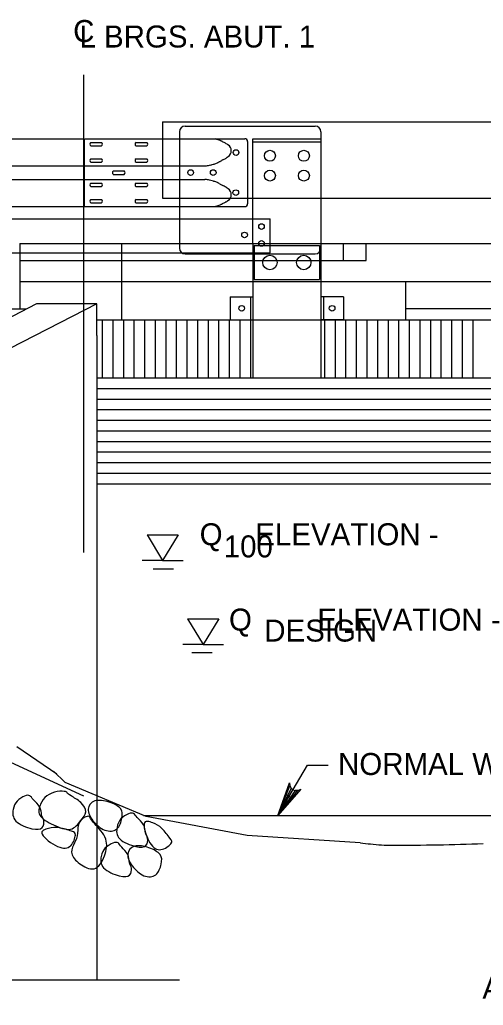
# Model space of a CAD drawing. Extents: x 638263 to 640360, y 293683 to 298655.
# Drawn here: x 638564 to 638627.1, y 297388.9 to 297523.2 of the extents above; entities that cross this region are included whole.
import ezdxf

# ---------------------------------------------------------------- set-up
doc = ezdxf.new("R2010")
doc.units = 0
for name, color, linetype in [('2', 7, 'Continuous'), ('3', 7, 'Continuous'), ('4', 7, 'Continuous'), ('5', 7, 'Continuous'), ('8', 7, 'Continuous'), ('Level 25', 7, 'Continuous')]:
    doc.layers.add(name, color=color, linetype=linetype)

msp = doc.modelspace()

# ---------------------------------------------------------------- linework, layer by layer
at = {"layer": '2'}
for p, q in [((638583.44, 297509.28), (638583.44, 297506.97)), ((638583.44, 297509.28), (638756.44, 297509.28)), ((638547.1, 297506.98), (638572.78, 297506.98)), ((638572.78, 297506.98), (638572.78, 297497.74)), ((638572.85, 297506.98), (638583.44, 297506.98)), ((638573.65, 297506.47), (638575.13, 297506.47)), ((638579.83, 297506.47), (638581.31, 297506.47)), ((638583.44, 297506.98), (638594.65, 297506.98)), ((638583.44, 297506.96), (638583.44, 297498.88)), ((638595.02, 297506.61), (638595.02, 297498.11)), ((638595.75, 297506.96), (638604.99, 297506.96)), ((638595.75, 297492.72), (638595.75, 297506.96)), ((638595.75, 297506.58), (638604.99, 297506.58)), ((638604.99, 297506.96), (638604.99, 297492.72)), ((638573.65, 297506.01), (638575.13, 297506.01)), ((638579.83, 297506.01), (638581.31, 297506.01)), ((638573.65, 297504.25), (638575.13, 297504.25)), ((638573.65, 297503.79), (638575.13, 297503.79)), ((638579.83, 297504.25), (638581.31, 297504.25)), ((638579.83, 297503.79), (638581.31, 297503.79)), ((638547.1, 297503.28), (638583.44, 297503.28)), ((638576.73, 297502.59), (638578.21, 297502.59)), ((638583.44, 297503.28), (638589.19, 297503.28)), ((638547.1, 297501.43), (638583.44, 297501.43)), ((638573.65, 297500.93), (638575.13, 297500.93)), ((638576.73, 297502.13), (638578.21, 297502.13)), ((638579.83, 297500.93), (638581.31, 297500.93)), ((638583.44, 297501.43), (638589.19, 297501.43)), ((638573.65, 297500.46), (638575.13, 297500.46)), ((638579.83, 297500.46), (638581.31, 297500.46)), ((638573.65, 297498.71), (638575.13, 297498.71)), ((638573.65, 297498.25), (638575.13, 297498.25)), ((638579.83, 297498.71), (638581.31, 297498.71)), ((638579.83, 297498.25), (638581.31, 297498.25)), ((638583.44, 297498.88), (638585.75, 297498.88)), ((638585.75, 297498.88), (638595.75, 297498.88)), ((638595.75, 297498.88), (638604.99, 297498.88)), ((638604.99, 297498.88), (638642.05, 297498.88)), ((638547.1, 297497.74), (638585.74, 297497.74)), ((638585.74, 297497.74), (638594.65, 297497.74)), ((638547.1, 297496.08), (638585.74, 297496.08)), ((638585.74, 297496.08), (638598.1, 297496.08)), ((638598.1, 297491.46), (638598.1, 297496.08)), ((638564.01, 297492.72), (638595.75, 297492.72)), ((638564.01, 297492.72), (638564.01, 297483.77)), ((638577.86, 297492.72), (638577.86, 297482.33)), ((638585.74, 297492.72), (638585.74, 297492.06)), ((638595.75, 297492.72), (638604.99, 297492.72)), ((638595.75, 297492.72), (638595.75, 297474.4)), ((638595.92, 297492.44), (638595.92, 297487.82)), ((638595.92, 297492.44), (638604.8, 297492.44)), ((638604.8, 297492.44), (638604.8, 297487.82)), ((638604.99, 297492.72), (638604.99, 297474.4)), ((638604.99, 297492.72), (638642.05, 297492.72)), ((638608.07, 297490.41), (638608.07, 297492.72)), ((638611.16, 297490.41), (638611.16, 297492.72)), ((638547.1, 297491.46), (638564.01, 297491.46)), ((638564.01, 297491.46), (638598.1, 297491.46)), ((638564.01, 297490.41), (638611.16, 297490.41)), ((638564.01, 297487.52), (638595.75, 297487.52)), ((638595.75, 297487.52), (638604.99, 297487.52)), ((638595.92, 297487.82), (638604.8, 297487.82)), ((638604.99, 297487.52), (638621.14, 297487.52)), ((638616.52, 297487.52), (638616.52, 297482.33)), ((638616.74, 297487.52), (638642.05, 297487.52)), ((638592.66, 297485.42), (638595.75, 297485.42)), ((638592.66, 297485.42), (638592.66, 297482.33)), ((638595.39, 297485.42), (638595.39, 297482.33)), ((638595.75, 297485.42), (638595.75, 297482.33)), ((638608.08, 297485.42), (638604.99, 297485.42)), ((638604.99, 297485.42), (638604.99, 297482.33)), ((638605.35, 297485.42), (638605.35, 297482.33)), ((638608.08, 297485.42), (638608.08, 297482.33)), ((638616.52, 297483.86), (638629.24, 297483.86)), ((638592.66, 297482.33), (638595.75, 297482.33)), ((638595.75, 297482.33), (638604.99, 297482.33)), ((638608.08, 297482.33), (638604.99, 297482.33)), ((638604.99, 297482.33), (638642.05, 297482.33))]:
    msp.add_line(p, q, dxfattribs=at)
for centre, radius in [((638593.44, 297505.1), 0.385), ((638598.06, 297504.66), 0.748), ((638602.68, 297504.66), 0.748), ((638587.26, 297502.37), 0.385), ((638590.33, 297502.37), 0.385), ((638598.06, 297501.96), 0.748), ((638602.68, 297501.96), 0.748), ((638593.41, 297499.64), 0.385), ((638594.6, 297493.87), 0.385), ((638596.91, 297495.02), 0.385), ((638596.91, 297492.72), 0.385), ((638598.06, 297490.12), 0.978), ((638602.67, 297490.12), 0.978), ((638594.21, 297483.88), 0.385), ((638606.53, 297483.88), 0.385)]:
    msp.add_circle(centre, radius, dxfattribs=at)
for centre, radius, start, end in [((638573.79, 297506.24), 0.269, 120.8559, 239.1441), ((638574.99, 297506.24), 0.269, 300.8559, 59.1441), ((638579.96, 297506.24), 0.269, 120.8559, 239.1441), ((638581.17, 297506.24), 0.269, 300.8559, 59.1441), ((638587.61, 297497.25), 10.17, 71.5066, 72.9766), ((638590.24, 297505.11), 1.88, 68.0907, 71.5066), ((638566.79, 297446.81), 64.73, 67.6851, 68.0907), ((638589.11, 297501.2), 5.93, 66.3453, 67.6851), ((638590.52, 297504.42), 2.42, 63.4251, 66.3453), ((638577.38, 297478.14), 31.8, 62.6202, 63.4251), ((638591.56, 297505.53), 0.955, 54.6771, 62.6202), ((638589.56, 297502.7), 4.42, 50.9849, 54.6771), ((638594.65, 297506.61), 0.369, 0, 90), ((638591.88, 297505.35), 0.916, 301.3851, 59.6468), ((638573.79, 297504.02), 0.269, 120.8559, 239.1441), ((638574.99, 297504.02), 0.269, 300.8559, 59.1441), ((638579.96, 297504.02), 0.269, 120.8559, 239.1441), ((638581.17, 297504.02), 0.269, 300.8559, 59.1441), ((638584.63, 297520.76), 18.18, 288.7111, 290.2329), ((638590.69, 297504.31), 0.644, 290.2329, 298.3215), ((638580.82, 297522.63), 21.45, 298.3215, 298.7501), ((638646.49, 297402.92), 115.08, 118.565, 118.7501), ((638651.89, 297393.02), 126.36, 118.4725, 118.565), ((638404.37, 297849.41), 392.83, 298.4725, 298.525), ((638591.44, 297505.22), 1.09, 298.525, 306.8818), ((638589.13, 297508.3), 4.94, 306.8818, 310.7993), ((638576.87, 297502.36), 0.269, 120.8559, 239.1441), ((638578.07, 297502.36), 0.269, 300.8559, 59.1441), ((638588.95, 297508.31), 5.03, 272.6429, 278.367), ((638589.37, 297505.47), 2.16, 278.367, 287.1115), ((638562.95, 297591.29), 91.96, 287.1115, 287.3611), ((638589.45, 297506.52), 3.14, 287.3611, 288.7111), ((638573.79, 297500.7), 0.269, 120.8559, 239.1441), ((638574.99, 297500.7), 0.269, 300.8559, 59.1441), ((638579.96, 297500.7), 0.269, 120.8559, 239.1441), ((638581.17, 297500.7), 0.269, 300.8559, 59.1441), ((638588.95, 297496.41), 5.03, 81.633, 87.3571), ((638589.37, 297499.25), 2.16, 72.8885, 81.633), ((638562.95, 297413.42), 91.96, 72.6389, 72.8885), ((638589.45, 297498.19), 3.14, 71.2889, 72.6389), ((638584.63, 297483.96), 18.18, 69.7671, 71.2889), ((638590.69, 297500.41), 0.644, 61.6785, 69.7671), ((638580.82, 297482.09), 21.45, 61.2499, 61.6785), ((638646.49, 297601.79), 115.08, 241.2499, 241.435), ((638651.89, 297611.7), 126.36, 241.435, 241.5275), ((638404.37, 297155.3), 392.83, 61.475, 61.5275), ((638591.44, 297499.49), 1.09, 53.1182, 61.475), ((638589.13, 297496.41), 4.94, 49.2007, 53.1182), ((638591.88, 297499.37), 0.916, 300.3532, 58.6149), ((638573.79, 297498.48), 0.269, 120.8559, 239.1441), ((638574.99, 297498.48), 0.269, 300.8559, 59.1441), ((638579.96, 297498.48), 0.269, 120.8559, 239.1441), ((638581.17, 297498.48), 0.269, 300.8559, 59.1441), ((638577.38, 297526.58), 31.8, 296.5749, 297.3798), ((638591.56, 297499.19), 0.955, 297.3798, 305.3229), ((638589.56, 297502.01), 4.42, 305.3229, 309.0151), ((638587.61, 297507.46), 10.17, 287.0234, 288.4934), ((638590.24, 297499.61), 1.88, 288.4934, 291.9093), ((638566.79, 297557.91), 64.73, 291.9093, 292.3149), ((638589.11, 297503.52), 5.93, 292.3149, 293.6547), ((638590.52, 297500.3), 2.42, 293.6547, 296.5749), ((638594.65, 297498.11), 0.369, 270, 0)]:
    msp.add_arc(centre, radius, start, end, dxfattribs=at)
at = {"layer": '3'}
for p, q in [((638564.89, 297483.77), (638499.7, 297483.77)), ((638566.28, 297484.49), (638501.15, 297450.61)), ((638574.49, 297484.49), (638508.29, 297450.61)), ((638574.49, 297484.49), (638566.28, 297484.49)), ((638574.49, 297480.17), (638574.49, 297484.49)), ((638574.49, 297482.33), (638595.75, 297482.33)), ((638574.49, 297482.33), (638595.75, 297482.33)), ((638604.99, 297482.33), (638642.05, 297482.33)), ((638574.49, 297480.17), (638574.49, 297417.44)), ((638574.49, 297474.4), (638766.86, 297474.4)), ((638574.49, 297459.98), (638766.86, 297459.98)), ((638531.31, 297436.44), (638572.69, 297417.47)), ((638574.49, 297417.44), (638574.49, 297392.39)), ((638580.85, 297414.78), (638741.58, 297414.78)), ((638546.56, 297392.39), (638585.75, 297392.39))]:
    msp.add_line(p, q, dxfattribs=at)
for centre, radius, start, end in [((638619.63, 297481.56), 71.1, 262.5202, 263.6598), ((638614.31, 297781.62), 370.9, 270.0618, 271.9788), ((638614.68, 297437.04), 26.31, 263.6598, 270.0618)]:
    msp.add_arc(centre, radius, start, end, dxfattribs=at)
for points in [[(638570.43, 297417.87), (638570.49, 297417.78), (638570.82, 297417.51), (638572.43, 297416.63), (638573.27, 297415.22), (638572.29, 297414.14), (638571.13, 297412.48), (638568.53, 297413.42), (638566.27, 297414.77), (638566.78, 297416.38), (638567.54, 297417.53), (638569.12, 297418.18), (638570.48, 297418.01), (638570.37, 297417.95), (638570.43, 297417.87)], [(638566.97, 297414.83), (638567.05, 297414.53), (638567.36, 297414.18), (638567.24, 297412.95), (638565.9, 297412.74), (638562.97, 297413.92), (638563.02, 297415.68), (638563.5, 297416.79), (638564.75, 297417.53), (638565.4, 297417.58), (638565.71, 297416.97), (638566.91, 297415.97), (638566.9, 297415.13), (638566.97, 297414.83)], [(638577.71, 297415.71), (638578, 297415.35), (638577.99, 297414.51), (638577.4, 297412.67), (638575.57, 297412.49), (638573.78, 297414.06), (638573.04, 297415.68), (638573.97, 297417.04), (638576.25, 297416.69), (638577.43, 297416.08), (638577.71, 297415.71)], [(638581.11, 297412.42), (638581.18, 297412.12), (638581.5, 297411.76), (638581.38, 297410.53), (638580.04, 297410.33), (638577.11, 297411.5), (638577.16, 297413.26), (638577.64, 297414.37), (638578.89, 297415.11), (638579.54, 297415.16), (638579.85, 297414.55), (638581.05, 297413.55), (638581.04, 297412.71), (638581.11, 297412.42)], [(638573.42, 297414.63), (638573.56, 297414.55), (638573.68, 297414.09), (638576, 297411.84), (638575.81, 297409.63), (638574.48, 297407.01), (638572.26, 297407.96), (638570.8, 297409.43), (638571.24, 297410.81), (638571.97, 297411.85), (638571.77, 297413.68), (638572.84, 297414.61), (638573.28, 297414.72), (638573.42, 297414.63)], [(638584.44, 297411.7), (638584.72, 297411.35), (638584.91, 297411.09), (638583.19, 297409.77), (638581.66, 297410.57), (638580.42, 297414.35), (638582.24, 297413.77), (638583.29, 297413.2), (638584.17, 297412.05), (638584.44, 297411.7)], [(638571.02, 297412.65), (638571.44, 297412.52), (638571.75, 297412.42), (638571.1, 297410.35), (638569.38, 297410.13), (638566.2, 297412.52), (638568.03, 297413.09), (638569.21, 297413.22), (638570.6, 297412.79), (638571.02, 297412.65)], [(638578.93, 297408.37), (638578.99, 297408.07), (638579.3, 297407.7), (638579.14, 297406.48), (638577.8, 297406.31), (638574.91, 297407.56), (638575, 297409.32), (638575.51, 297410.42), (638576.77, 297411.12), (638577.43, 297411.15), (638577.73, 297410.54), (638578.9, 297409.51), (638578.86, 297408.67), (638578.93, 297408.37)], [(638583.1, 297409.45), (638583.38, 297409.08), (638583.34, 297408.24), (638582.72, 297406.42), (638580.87, 297406.28), (638579.13, 297407.9), (638578.43, 297409.54), (638579.4, 297410.88), (638581.67, 297410.47), (638582.82, 297409.82), (638583.1, 297409.45)]]:
    msp.add_open_spline(points, degree=3, dxfattribs=at)
at = {"layer": '4'}
for p, q in [((638572.69, 297515.67), (638572.69, 297450.62)), ((638581.32, 297453.03), (638583.44, 297449.54)), ((638581.32, 297453.03), (638585.57, 297453.03)), ((638585.57, 297453.03), (638583.44, 297449.54)), ((638583.44, 297449.54), (638580.67, 297449.54)), ((638583.44, 297449.54), (638586.22, 297449.54)), ((638582.14, 297448.4), (638584.91, 297448.4)), ((638586.85, 297441.57), (638591.09, 297441.57)), ((638586.85, 297441.57), (638588.97, 297438.08)), ((638591.09, 297441.57), (638588.97, 297438.08)), ((638588.97, 297438.08), (638586.2, 297438.08)), ((638588.97, 297438.08), (638591.74, 297438.08)), ((638587.42, 297436.99), (638590.19, 297436.99)), ((638599.14, 297414.78), (638603.16, 297421.64)), ((638603.16, 297421.64), (638605.97, 297421.64))]:
    msp.add_line(p, q, dxfattribs=at)
for points in [[(638610.37, 297411.06), (638594.97, 297412.06), (638581.21, 297414.63), (638570.18, 297419.25), (638568.6, 297420.81)], [(638599.14, 297414.78), (638600.74, 297419.24), (638600.78, 297418.81), (638600.95, 297418.49), (638601.2, 297418.29), (638601.49, 297418.18), (638601.86, 297418.18), (638602.25, 297418.36), (638599.14, 297414.78), (638601.86, 297418.18), (638601.49, 297418.18), (638599.14, 297414.78), (638601.2, 297418.29), (638600.95, 297418.49), (638599.14, 297414.78), (638600.78, 297418.81)]]:
    msp.add_lwpolyline(points, dxfattribs=at)
msp.add_lwpolyline([(638600.25, 297417.62), (638601.08, 297417.14), (638599.2, 297414.89)], close=True, dxfattribs=at)
at = {"layer": '5'}
for p, q in [((638575.21, 297482.33), (638575.21, 297474.4)), ((638576.65, 297482.33), (638576.65, 297474.4)), ((638578.1, 297482.33), (638578.1, 297474.4)), ((638579.54, 297482.33), (638579.54, 297474.4)), ((638580.98, 297482.33), (638580.98, 297474.4)), ((638582.42, 297482.33), (638582.42, 297474.4)), ((638583.86, 297482.33), (638583.86, 297474.4)), ((638585.3, 297482.33), (638585.3, 297474.4)), ((638586.75, 297482.33), (638586.75, 297474.4)), ((638588.19, 297482.33), (638588.19, 297474.4)), ((638589.63, 297482.33), (638589.63, 297474.4)), ((638591.07, 297482.33), (638591.07, 297474.4)), ((638592.52, 297482.33), (638592.52, 297474.4)), ((638593.96, 297482.33), (638593.96, 297474.4)), ((638595.4, 297482.33), (638595.4, 297474.4)), ((638595.4, 297482.33), (638595.4, 297474.4)), ((638605.49, 297482.33), (638605.49, 297474.4)), ((638605.49, 297482.33), (638605.49, 297474.4)), ((638606.93, 297482.33), (638606.93, 297474.4)), ((638608.37, 297482.33), (638608.37, 297474.4)), ((638609.82, 297482.33), (638609.82, 297474.4)), ((638611.26, 297482.33), (638611.26, 297474.4)), ((638612.7, 297482.33), (638612.7, 297474.4)), ((638614.14, 297482.33), (638614.14, 297474.4)), ((638615.58, 297482.33), (638615.58, 297474.4)), ((638617.03, 297482.33), (638617.03, 297474.4)), ((638618.47, 297482.33), (638618.47, 297474.4)), ((638619.91, 297482.33), (638619.91, 297474.4)), ((638621.35, 297482.33), (638621.35, 297474.4)), ((638622.79, 297482.33), (638622.79, 297474.4)), ((638624.23, 297482.33), (638624.23, 297474.4)), ((638625.68, 297482.33), (638625.68, 297474.4)), ((638574.49, 297472.96), (638766.86, 297472.96)), ((638574.49, 297471.52), (638766.86, 297471.52)), ((638574.49, 297470.07), (638766.86, 297470.07)), ((638574.49, 297468.63), (638766.86, 297468.63)), ((638574.49, 297467.19), (638766.86, 297467.19)), ((638574.49, 297465.75), (638766.86, 297465.75)), ((638574.49, 297464.31), (638766.86, 297464.31)), ((638574.49, 297462.87), (638766.86, 297462.87)), ((638574.49, 297461.42), (638766.86, 297461.42))]:
    msp.add_line(p, q, dxfattribs=at)
at = {"layer": '8'}
msp.add_line((638569.02, 297420.4), (638563.57, 297424.14), dxfattribs=at)
at = {"layer": 'Level 25'}
for p, q in [((638585.74, 297507.93), (638585.74, 297506.97)), ((638586.51, 297508.7), (638604.22, 297508.7)), ((638604.99, 297507.93), (638604.99, 297506.96)), ((638585.74, 297506.97), (638585.74, 297497.73)), ((638585.74, 297497.73), (638585.74, 297492.72)), ((638586.51, 297491.29), (638604.22, 297491.29))]:
    msp.add_line(p, q, dxfattribs=at)
for centre, start, end in [((638586.51, 297507.93), 90, 180), ((638604.22, 297507.93), 0, 90), ((638586.51, 297492.06), 180, 270), ((638604.22, 297492.06), 270, 0)]:
    msp.add_arc(centre, 0.77, start, end, dxfattribs=at)

# ---------------------------------------------------------------- texts
at = {"layer": '4'}
for s, p in [('C', (638571.26, 297520.16)), ('L BRGS. ABUT. 1', (638572.12, 297519.41)), ('Q    ELEVATION - ', (638588.49, 297451.59)), ('100', (638591.77, 297449.94)), ('Q        ELEVATION - ', (638592.48, 297439.96)), ('DESIGN', (638597.29, 297438.47)), ('NORMAL WATER ELEV. -', (638607.34, 297420.29)), ('AS PER DESIGN (MIN. R-6)', (638627, 297389.82))]:
    msp.add_text(s, height=3, dxfattribs=at).set_placement(p)

doc.saveas('drawing.dxf')
